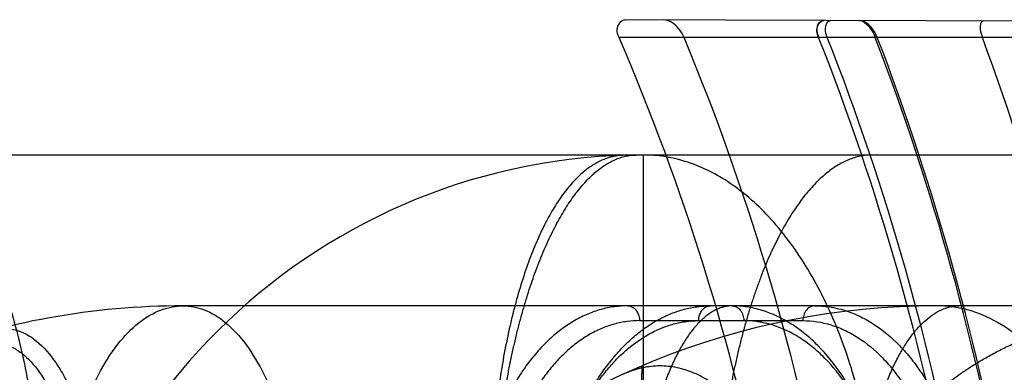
# Model space of a CAD drawing. Header units: millimetres. Extents: x 0 to 297, y 0 to 210.
# Tile 299 of 446: x 141.5504 to 141.7268, y 161.3287 to 161.3918. Entities that reach past the tile are written whole.
import ezdxf

# ---------------------------------------------------------------- set-up
doc = ezdxf.new("R2010")
doc.units = ezdxf.units.MM
doc.header["$LTSCALE"] = 16.335
doc.layers.add('INTFCLR_1', color=7, linetype='CONTINUOUS')
doc.layers.add('INTFCLR_144815', color=7, linetype='CONTINUOUS')

msp = doc.modelspace()

# ---------------------------------------------------------------- linework, layer by layer
at = {"layer": 'INTFCLR_1', "color": 9, "linetype": 'Continuous'}
for p, q in [((141.7909642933, 161.3913502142), (141.6589041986, 161.3918111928)), ((141.7919398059, 161.3886563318), (141.6577825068, 161.3886563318))]:
    msp.add_line(p, q, dxfattribs=at)
at = {"layer": 'INTFCLR_1', "color": 6, "linetype": 'Continuous'}
for centre, radius, start, end in [((141.274615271, 161.2235885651), 0.4172103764, 359.185294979, 23.3062919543), ((141.2725416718, 161.223588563), 0.4298331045, 359.2092219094, 22.5833847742), ((141.2746148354, 161.223588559), 0.4502590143, 359.2450980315, 21.5064681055), ((141.2744254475, 161.2235883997), 0.4518819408, 359.2478295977, 21.4254278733), ((141.2727289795, 161.2235884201), 0.4614598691, 359.2634397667, 20.9595063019), ((141.2725401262, 161.2235883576), 0.4619807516, 359.2642780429, 20.9347710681), ((141.2742369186, 161.2235884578), 0.4780136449, 359.2889439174, 20.2013567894)]:
    msp.add_arc(centre, radius, start, end, dxfattribs=at)
for points, knots in [([(141.6577825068, 161.3886563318), (141.6575913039, 161.3891001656), (141.6570894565, 161.3902669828), (141.6581435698, 161.3918138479), (141.6589041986, 161.3918111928)], [0, 0, 0, 0, 0.3885094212, 1, 1, 1, 1]), ([(141.6694158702, 161.3886563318), (141.6691749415, 161.3892355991), (141.6685823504, 161.3901748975), (141.6673763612, 161.3913092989), (141.6663674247, 161.3917851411), (141.6657896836, 161.3917871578)], [0, 0, 0, 0, 0.377498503, 0.6523636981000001, 1, 1, 1, 1]), ([(141.6945109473, 161.3916869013), (141.6940345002, 161.3916885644), (141.6928316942, 161.3907177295), (141.6932542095, 161.3893438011), (141.6935251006, 161.3886563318)], [0, 0, 0, 0, 0.3920220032, 1, 1, 1, 1]), ([(141.6935251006, 161.3886563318), (141.6933553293, 161.3890871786), (141.6929265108, 161.3901643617), (141.6938062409, 161.3916893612), (141.6945109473, 161.3916869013)], [0, 0, 0, 0, 0.3965482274, 1, 1, 1, 1]), ([(141.6950795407, 161.3886563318), (141.6948898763, 161.3891396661), (141.6944744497, 161.390103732), (141.6950778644, 161.3916849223), (141.6956722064, 161.3916828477)], [0, 0, 0, 0, 0.4662657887, 1, 1, 1, 1]), ([(141.7040245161, 161.3886563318), (141.7038113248, 161.3892136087), (141.7030784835, 161.3904947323), (141.7017330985, 161.3916616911), (141.7008222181, 161.3916648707)], [0, 0, 0, 0, 0.3957839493, 1, 1, 1, 1]), ([(141.7008288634, 161.3916648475), (141.7014260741, 161.3916627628), (141.7026655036, 161.3906222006), (141.7033621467, 161.3894225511), (141.70365565, 161.3886563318)], [0, 0, 0, 0, 0.421248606, 1, 1, 1, 1]), ([(141.7230312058, 161.3915873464), (141.7225025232, 161.3915891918), (141.7223624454, 161.3899219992), (141.7226739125, 161.3891226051), (141.7228454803, 161.3886563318)], [0, 0, 0, 0, 0.5155284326, 1, 1, 1, 1])]:
    msp.add_open_spline(points, degree=3, knots=knots, dxfattribs=at)
at = {"layer": 'INTFCLR_144815', "color": 9, "linetype": 'Continuous'}
for p, q in [((141.7925645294, 161.3675885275), (141.5271150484, 161.3675885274)), ((141.6621150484, 161.3675885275), (141.6621150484, 161.2993567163)), ((141.9280742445, 161.3405885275), (141.5797370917, 161.3405885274)), ((141.6614459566, 161.337935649), (141.6907051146, 161.337935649))]:
    msp.add_line(p, q, dxfattribs=at)
at = {"layer": 'INTFCLR_144815', "color": 6, "linetype": 'Continuous'}
msp.add_line((141.6618506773, 161.3297981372), (141.6593512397, 161.2055885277), dxfattribs=at)
at = {"layer": 'INTFCLR_144815', "color": 9, "linetype": 'Continuous'}
for centre, radius, end in [((141.6621150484, 161.2595885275), 0.108, 176.9999999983), ((141.5797370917, 161.2055885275), 0.135, 110.4462101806), ((141.7147370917, 161.2055885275), 0.135, 176.9999999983)]:
    msp.add_arc(centre, radius, 90.0000000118, end, dxfattribs=at)
for points, knots in [([(141.5271150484, 161.3675885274), (141.5287822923, 161.3675885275), (141.5325269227, 161.3666355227), (141.5376101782, 161.3626354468), (141.5423230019, 161.3561734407), (141.5465021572, 161.347395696), (141.5499458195, 161.3366986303), (141.5524958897, 161.3246927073), (141.5540883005, 161.3120982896), (141.5545455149, 161.3035797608), (141.5546302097, 161.2993567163)], [0, 0, 0, 0, 0.0639202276, 0.1425429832, 0.2433331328, 0.368165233, 0.5137645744, 0.6732389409, 0.8380607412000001, 1, 1, 1, 1]), ([(141.7042796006, 161.2993567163), (141.7041495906, 161.3035870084), (141.7034428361, 161.312154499), (141.7009816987, 161.3248070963), (141.6970291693, 161.3368862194), (141.6916699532, 161.3476636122), (141.685136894, 161.3565002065), (141.6777685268, 161.3629405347), (141.6699918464, 161.3667505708), (141.6646319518, 161.3675885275), (141.6621150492, 161.3675885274)], [0, 0, 0, 0, 0.1453757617, 0.2946538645, 0.4417901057, 0.5806221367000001, 0.7063563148, 0.8169234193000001, 0.9135464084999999, 1, 1, 1, 1]), ([(141.5577167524, 161.2979436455), (141.5577845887, 161.3005851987), (141.5581520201, 161.3059238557), (141.559431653, 161.3138131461), (141.5614842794, 161.3213402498), (141.564262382, 161.3280543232), (141.5676475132, 161.3335658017), (141.5714670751, 161.3376088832), (141.5749993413, 161.3397075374), (141.577455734, 161.3403831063), (141.5787720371, 161.3405597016), (141.5794179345, 161.3405885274), (141.5797370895, 161.3405885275)], [0, 0, 0, 0, 0.1530411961, 0.3094659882, 0.4621804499, 0.6039100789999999, 0.7289310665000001, 0.8347633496, 0.923165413, 0.9626138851, 0.9815155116, 1, 1, 1, 1]), ([(141.5797370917, 161.3405885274), (141.5810000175, 161.3405885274), (141.5837571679, 161.340033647), (141.587652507, 161.3375876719), (141.5912954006, 161.3335432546), (141.5945183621, 161.328035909), (141.5971665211, 161.3213274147), (141.5991234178, 161.3138056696), (141.6001440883, 161.3072124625), (141.6005519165, 161.302538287), (141.6006800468, 161.3002226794), (141.6007320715, 161.2989162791), (141.6007512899, 161.2982671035), (141.6007592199, 161.2979436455)], [0, 0, 0, 0, 0.0740509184, 0.1604989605, 0.2652864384, 0.3902467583, 0.5327638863, 0.6868796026, 0.8450570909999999, 0.9233402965, 0.9619201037, 0.981028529, 1, 1, 1, 1]), ([(141.6593479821, 161.3405885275), (141.6596707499, 161.3405885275), (141.6603605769, 161.3403683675), (141.661014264, 161.3396320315), (141.6613655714, 161.3387801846), (141.6614420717, 161.3382220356), (141.6614459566, 161.337935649)], [0, 0, 0, 0, 0.2610990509, 0.5502597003, 0.768309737, 1, 1, 1, 1]), ([(141.6720308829, 161.337935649), (141.6720346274, 161.3382116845), (141.6721048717, 161.3387467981), (141.6723965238, 161.3394798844), (141.672967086, 161.3402545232), (141.6736770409, 161.3405885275), (141.6741288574, 161.3405885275)], [0, 0, 0, 0, 0.224093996, 0.4331598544, 0.633235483, 1, 1, 1, 1]), ([(141.7068283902, 161.2979436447), (141.706698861, 161.3007649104), (141.7062570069, 161.3049664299), (141.7052976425, 161.3097745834), (141.7046289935, 161.3124525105), (141.7035365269, 161.3162911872), (141.7019341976, 161.3205759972), (141.6999014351, 161.3245794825), (141.6986539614, 161.3267069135), (141.6967789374, 161.3296196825), (141.6946437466, 161.3322845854), (141.6922466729, 161.3345790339), (141.6906714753, 161.3359308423), (141.6878844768, 161.3379456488), (141.6847970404, 161.3394144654), (141.6820761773, 161.3401427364), (141.6802866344, 161.3404841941), (141.6789249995, 161.3405885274), (141.6780222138, 161.3405885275)], [0, 0, 0, 0, 0.1509213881, 0.2250374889, 0.2618772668, 0.2983843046, 0.4383152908, 0.5053450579, 0.538117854, 0.5700538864, 0.690481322, 0.7191733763, 0.7473256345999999, 0.8013345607, 0.9027109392, 0.9273849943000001, 0.9517570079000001, 1, 1, 1, 1]), ([(141.6780222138, 161.3405885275), (141.6782845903, 161.3405885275), (141.6788601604, 161.3404427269), (141.6795634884, 161.3398266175), (141.6800110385, 161.3389383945), (141.6801156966, 161.3382667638), (141.6801201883, 161.337935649)], [0, 0, 0, 0, 0.212010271, 0.4595230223, 0.7324219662, 1, 1, 1, 1]), ([(141.6928030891, 161.3405885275), (141.6925407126, 161.3405885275), (141.6919651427, 161.3404427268), (141.6912618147, 161.3398266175), (141.6908142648, 161.3389383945), (141.6907096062, 161.3382667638), (141.6907051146, 161.337935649)], [0, 0, 0, 0, 0.2120102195, 0.45952298, 0.7324219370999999, 1, 1, 1, 1]), ([(141.6928030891, 161.3405885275), (141.6946007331, 161.3405885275), (141.6973448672, 161.3401633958), (141.7003368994, 161.3390017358), (141.7020256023, 161.3381423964), (141.7046064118, 161.3366069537), (141.7074080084, 161.3342539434), (141.7098423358, 161.33146411), (141.7111929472, 161.3296721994), (141.713207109, 161.3267242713), (141.7149187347, 161.3234885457), (141.7163476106, 161.3200627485), (141.7172637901, 161.3176155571), (141.7186753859, 161.3131230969), (141.7196397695, 161.3084453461), (141.7201653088, 161.3043322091), (141.7204381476, 161.3015041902), (141.7205457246, 161.2993699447), (141.7205747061, 161.2979436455)], [0, 0, 0, 0, 0.0967726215, 0.1466634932, 0.1724126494, 0.1986879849, 0.3082506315, 0.3671893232, 0.3978419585, 0.428988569, 0.5593572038, 0.5937401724, 0.6288229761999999, 0.6999849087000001, 0.8470743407, 0.8850523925, 0.9232021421, 1, 1, 1, 1]), ([(141.7450280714, 161.2979436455), (141.7449345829, 161.3005901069), (141.7444243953, 161.305961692), (141.7426483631, 161.3138881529), (141.7397933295, 161.3214576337), (141.7359200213, 161.3282087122), (141.7311992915, 161.3337320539), (141.7258974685, 161.3377337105), (141.721151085, 161.3397319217), (141.7178621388, 161.3403845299), (141.7160620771, 161.3405598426), (141.7151759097, 161.3405885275), (141.7147370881, 161.3405885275)], [0, 0, 0, 0, 0.1386504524, 0.2817150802, 0.4241078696, 0.5606356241, 0.6872225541, 0.8019503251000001, 0.9053638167, 0.9536163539, 0.9770240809, 1, 1, 1, 1]), ([(141.6614459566, 161.337935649), (141.6606975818, 161.3379356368), (141.659191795, 161.3378345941), (141.656957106, 161.3373795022), (141.6547595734, 161.3366240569), (141.652616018, 161.3355765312), (141.6505426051, 161.3342446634), (141.6485540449, 161.3326387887), (141.6466630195, 161.3307712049), (141.6448825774, 161.328654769), (141.6432241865, 161.3263050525), (141.6417005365, 161.3237383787), (141.640321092, 161.3209737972), (141.6390959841, 161.318030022), (141.6380330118, 161.3149271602), (141.6371403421, 161.3116867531), (141.6364242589, 161.3083332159), (141.6358892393, 161.3048921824), (141.6355399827, 161.3013885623), (141.6354323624, 161.2990322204), (141.6354095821, 161.2978494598)], [0, 0, 0, 0, 0.0428598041, 0.0861260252, 0.1302454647, 0.1755806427, 0.2224378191, 0.2710811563, 0.3217017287, 0.3744176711, 0.4292701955, 0.4862291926, 0.5451979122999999, 0.6060681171, 0.6687039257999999, 0.732915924, 0.7984459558, 0.8649858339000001, 0.9322501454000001, 1, 1, 1, 1]), ([(141.6449069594, 161.2978494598), (141.6449619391, 161.2990346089), (141.6451340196, 161.3013957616), (141.6455793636, 161.30490342), (141.6462089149, 161.3083469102), (141.6470169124, 161.3117007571), (141.6479980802, 161.3149400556), (141.6491456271, 161.3180417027), (141.6504511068, 161.3209847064), (141.6519061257, 161.3237486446), (141.6534998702, 161.3263143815), (141.6552221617, 161.3286627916), (141.6570598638, 161.3307778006), (141.65900135, 161.332644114), (141.6610334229, 161.3342489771), (141.6631428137, 161.3355797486), (141.6653136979, 161.3366259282), (141.6675292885, 161.3373800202), (141.6697731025, 161.3378343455), (141.6712821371, 161.337935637), (141.6720308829, 161.337935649)], [0, 0, 0, 0, 0.0673777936, 0.1343722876, 0.200708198, 0.266075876, 0.330185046, 0.3928123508, 0.4537711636, 0.5128970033, 0.5700590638, 0.6251471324, 0.6781122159, 0.7289825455, 0.7778651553, 0.8249141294, 0.8703389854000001, 0.9144084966, 0.9574782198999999, 1, 1, 1, 1]), ([(141.7072561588, 161.2978494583), (141.707132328, 161.3005015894), (141.7067137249, 161.304451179), (141.7058073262, 161.3089705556), (141.7051763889, 161.3114877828), (141.7041457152, 161.315096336), (141.7026353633, 161.3191243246), (141.70071966, 161.3228871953), (141.6995442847, 161.3248869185), (141.6977777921, 161.3276252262), (141.6957665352, 161.3301301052), (141.693509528, 161.3322867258), (141.6920263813, 161.3335574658), (141.6894022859, 161.3354514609), (141.6864960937, 161.3368318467), (141.6839353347, 161.3375167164), (141.6822511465, 161.3378376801), (141.6809697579, 161.3379356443), (141.6801201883, 161.337935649)], [0, 0, 0, 0, 0.1508433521, 0.2249273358, 0.2617537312, 0.2982487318, 0.4381452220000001, 0.5051692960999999, 0.5379420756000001, 0.5698801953, 0.6903298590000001, 0.719030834, 0.7471927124, 0.801223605, 0.9026576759, 0.9273466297, 0.9517322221, 1, 1, 1, 1]), ([(141.6907051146, 161.337935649), (141.6923929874, 161.337935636), (141.6949696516, 161.3375362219), (141.6977782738, 161.3364437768), (141.6993634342, 161.3356361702), (141.7017860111, 161.3341927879), (141.7044153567, 161.331980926), (141.7066989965, 161.3293585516), (141.7079659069, 161.3276742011), (141.7098554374, 161.3249030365), (141.7114601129, 161.3218613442), (141.7127993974, 161.3186413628), (141.7136581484, 161.3163409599), (141.7149808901, 161.3121178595), (141.7158828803, 161.3077208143), (141.716373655, 161.3038546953), (141.7166279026, 161.3011963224), (141.7167273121, 161.2991901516), (141.716753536, 161.2978494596)], [0, 0, 0, 0, 0.0967196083, 0.1465814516, 0.1723154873, 0.1985769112, 0.3080980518, 0.3670223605, 0.3976698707, 0.4288128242, 0.5591855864, 0.5935743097, 0.628665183, 0.699848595, 0.8469952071, 0.8849909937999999, 0.923160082, 1, 1, 1, 1]), ([(141.5459077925, 161.3362812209), (141.5471381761, 161.3365997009), (141.5491972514, 161.3365868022), (141.5513441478, 161.3356949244), (141.5525576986, 161.3349581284), (141.554529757, 161.3334766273), (141.5562317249, 161.3314560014), (141.5577181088, 161.3291652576), (141.5587749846, 161.3273389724), (141.5600071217, 161.3248203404), (141.5610850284, 161.322111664), (141.5618860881, 161.31977999), (141.5630755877, 161.3159370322), (141.5640069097, 161.3119158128), (141.5647294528, 161.3077693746), (141.5651737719, 161.3048360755), (141.5658012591, 161.2995577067), (141.5660691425, 161.2949855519), (141.5661374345, 161.291913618)], [0, 0, 0, 0, 0.0715343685, 0.1095653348, 0.1299825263, 0.1513156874, 0.2482079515, 0.2760557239, 0.30514592, 0.3668895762, 0.4336871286, 0.4690921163, 0.5056384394, 0.6600890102, 0.7008801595, 0.742547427, 0.8270538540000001, 1, 1, 1, 1]), ([(141.5441181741, 161.3337144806), (141.5452705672, 161.334012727), (141.5471989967, 161.3340008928), (141.5492045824, 161.3331571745), (141.5503344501, 161.332461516), (141.5521695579, 161.3310626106), (141.5537453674, 161.3291561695), (141.5551147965, 161.3269969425), (141.5560872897, 161.3252737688), (141.5572161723, 161.3228971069), (141.5581984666, 161.3203424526), (141.5589240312, 161.3181428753), (141.5599975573, 161.3145141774), (141.56082231, 161.3107181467), (141.5614478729, 161.3068052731), (141.5618269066, 161.304034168), (141.5623448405, 161.29904314), (141.5625278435, 161.2947222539), (141.5625438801, 161.2918194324)], [0, 0, 0, 0, 0.0712750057, 0.1090843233, 0.1293826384, 0.1505957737, 0.2470602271, 0.2748170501, 0.3038273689, 0.3654517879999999, 0.4321757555, 0.4675691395, 0.5041169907, 0.6587355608, 0.6996159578, 0.7413933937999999, 0.8261857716, 1, 1, 1, 1]), ([(141.692055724, 161.2830826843), (141.6919324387, 161.2864950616), (141.6914802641, 161.2915796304), (141.6904415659, 161.2974137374), (141.6897049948, 161.3006618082), (141.6884971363, 161.3052833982), (141.6866945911, 161.3104271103), (141.6840113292, 161.3158108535), (141.6817907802, 161.3193859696), (141.6793454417, 161.322516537), (141.6771030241, 161.3247534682), (141.6752138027, 161.3262635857), (141.6733334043, 161.3275375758), (141.6708945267, 161.3287859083), (141.6683127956, 161.3295394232), (141.6662382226, 161.3298070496), (141.6641714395, 161.3298580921), (141.661562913, 161.3295070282), (141.6595690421, 161.3288063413), (141.6585971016, 161.3283619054)], [0, 0, 0, 0, 0.1568630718, 0.2338628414, 0.272099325, 0.3098286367, 0.4533177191, 0.5213139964, 0.5858671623, 0.6463187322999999, 0.7034258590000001, 0.7308915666, 0.7573216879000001, 0.8076814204, 0.8560835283, 0.8799955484, 0.9036176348, 0.9509035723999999, 1, 1, 1, 1])]:
    msp.add_open_spline(points, degree=3, knots=knots, dxfattribs=at)
at = {"layer": 'INTFCLR_144815', "color": 6, "linetype": 'Continuous'}
for points, knots in [([(141.6583723, 161.3675234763), (141.6579776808, 161.3675097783), (141.6571839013, 161.3674306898), (141.6559519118, 161.3671479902), (141.6546163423, 161.3666547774), (141.6531222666, 161.3658600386), (141.6514852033, 161.3646782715), (141.6497564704, 161.3630546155), (141.6480159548, 161.360990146), (141.6463214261, 161.3585207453), (141.6446937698, 161.35566886), (141.6431486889, 161.3524420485), (141.6416800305, 161.3488131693), (141.6403274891, 161.3448580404), (141.6390701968, 161.3404929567), (141.6379461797, 161.3358159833), (141.6369594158, 161.3308032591), (141.636135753, 161.3255808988), (141.6354753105, 161.3201471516), (141.6349822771, 161.3145218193), (141.6346727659, 161.3088492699), (141.6345397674, 161.3033466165), (141.6345589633, 161.2982635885), (141.6346521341, 161.2950490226), (141.6347122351, 161.2935379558)], [0, 0, 0, 0, 0.0143717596, 0.0289408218, 0.0458976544, 0.066039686, 0.09034599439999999, 0.1191655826, 0.1521424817, 0.188435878, 0.2280250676, 0.2715431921, 0.3185552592, 0.3704357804, 0.4236127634, 0.4838365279, 0.5454551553, 0.6095167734, 0.6762233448, 0.7446455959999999, 0.8150114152, 0.8829607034, 0.9449576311, 1, 1, 1, 1]), ([(141.635009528, 161.2993567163), (141.63502612, 161.3002066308), (141.6350705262, 161.3019046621), (141.6351708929, 161.3044473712), (141.6353049, 161.3069812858), (141.6354724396, 161.3095035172), (141.6356733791, 161.3120112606), (141.6359076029, 161.3145017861), (141.6361749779, 161.3169723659), (141.636475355, 161.3194201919), (141.6368085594, 161.3218424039), (141.6371743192, 161.3242361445), (141.6375723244, 161.3265984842), (141.6380022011, 161.3289263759), (141.6384635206, 161.3312166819), (141.6389558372, 161.333466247), (141.6394786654, 161.3356719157), (141.6400315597, 161.3378304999), (141.6406140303, 161.3399387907), (141.6412253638, 161.3419936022), (141.6418647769, 161.3439916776), (141.6425314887, 161.3459296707), (141.6432246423, 161.3478042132), (141.643943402, 161.3496119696), (141.6446868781, 161.3513496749), (141.6454538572, 161.353014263), (141.6462431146, 161.354602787), (141.6470537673, 161.3561122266), (141.6478848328, 161.3575395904), (141.6487348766, 161.3588821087), (141.6496024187, 161.3601370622), (141.6504859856, 161.3613019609), (141.6513843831, 161.3623743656), (141.6522964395, 161.3633519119), (141.6532206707, 161.3642324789), (141.6541551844, 161.365014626), (141.6550986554, 161.3656965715), (141.656049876, 161.366276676), (141.6570074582, 161.3667532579), (141.6579695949, 161.367125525), (141.6589346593, 161.3673922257), (141.6599009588, 161.3675527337), (141.6605470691, 161.3675885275), (141.6608678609, 161.3675885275)], [0, 0, 0, 0, 0.0329946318, 0.0659271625, 0.09876607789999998, 0.131479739, 0.1640371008, 0.1964098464, 0.2285697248, 0.2604862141, 0.292128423, 0.3234667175, 0.3544709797, 0.3851081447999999, 0.415344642, 0.4451475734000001, 0.4744843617, 0.5033225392, 0.5316300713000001, 0.5593753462, 0.5865267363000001, 0.6130510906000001, 0.6389163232, 0.664092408, 0.6885515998, 0.7122684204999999, 0.7352201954, 0.7573884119, 0.7787577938, 0.7993142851, 0.8190481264, 0.8379555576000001, 0.8560429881, 0.8733247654, 0.8898204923, 0.9055598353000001, 0.9205886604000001, 0.9349628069, 0.948755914, 0.9620496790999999, 0.9749434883, 0.9875488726, 1, 1, 1, 1]), ([(141.7030652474, 161.3675885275), (141.7027160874, 161.3675885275), (141.7020135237, 161.3675524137), (141.7009623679, 161.3673903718), (141.6999124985, 161.3671210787), (141.698865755, 161.366745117), (141.6978240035, 161.3662637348), (141.696789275, 161.3656777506), (141.6957631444, 161.3649889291), (141.6947470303, 161.3641990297), (141.6937425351, 161.3633099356), (141.6927516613, 161.3623232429), (141.691776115, 161.361241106), (141.6908170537, 161.3600661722), (141.6898759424, 161.3588009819), (141.6889544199, 161.3574482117), (141.6880540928, 161.3560107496), (141.6871764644, 161.3544915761), (141.6863225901, 161.3528938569), (141.6854934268, 161.3512207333), (141.6846902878, 161.3494752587), (141.683914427, 161.3476606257), (141.68316674, 161.3457802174), (141.6824480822, 161.3438374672), (141.6817593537, 161.341835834), (141.681101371, 161.3397787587), (141.6804749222, 161.3376695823), (141.6798807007, 161.3355115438), (141.6793191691, 161.3333078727), (141.6787907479, 161.3310617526), (141.6782959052, 161.3287763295), (141.6778350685, 161.3264547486), (141.6774086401, 161.3241001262), (141.6770169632, 161.3217154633), (141.6766603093, 161.3193036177), (141.6763389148, 161.316867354), (141.6760529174, 161.3144094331), (141.6758024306, 161.3119325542), (141.675587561, 161.3094393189), (141.6754084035, 161.3069323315), (141.6752650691, 161.304414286), (141.6751576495, 161.3018879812), (141.6751100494, 161.3002010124), (141.6750922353, 161.2993567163)], [0, 0, 0, 0, 0.0133489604, 0.0268402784, 0.0405977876, 0.05472201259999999, 0.0693037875, 0.084419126, 0.1001371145, 0.1165123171, 0.1335878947, 0.1513912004, 0.1699454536, 0.1892651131, 0.2093544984, 0.2302115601, 0.2518269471, 0.2741858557, 0.297274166, 0.3210748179, 0.3455657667, 0.3707222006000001, 0.3965176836, 0.4229235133, 0.4499084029, 0.4774400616, 0.5054878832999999, 0.534021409, 0.5630105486, 0.5924249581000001, 0.6222338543, 0.6524061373, 0.682910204, 0.7137151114, 0.7447932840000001, 0.7761178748, 0.8076607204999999, 0.8393940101, 0.8712925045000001, 0.9033310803, 0.9354813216, 0.9677139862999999, 1, 1, 1, 1]), ([(141.6593479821, 161.3405885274), (141.6585458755, 161.3405885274), (141.6569254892, 161.3404784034), (141.6545146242, 161.3399812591), (141.6521335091, 161.3391507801), (141.6498193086, 161.3379987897), (141.6475969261, 161.336544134), (141.6454781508, 161.3348036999), (141.6434669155, 161.3327848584), (141.6415740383, 161.3304988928), (141.6398194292, 161.3279718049), (141.6382144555, 161.3252253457), (141.6367664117, 161.3222778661), (141.6354803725, 161.3191409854), (141.6343686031, 161.315844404), (141.63344054, 161.3124221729), (141.6327018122, 161.3089112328), (141.6321506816, 161.3053245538), (141.6317863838, 161.3016626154), (141.6316717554, 161.2991919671), (141.6316466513, 161.2979436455)], [0, 0, 0, 0, 0.0431874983, 0.08713214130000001, 0.1321594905, 0.1785830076, 0.2259721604, 0.2748704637, 0.3259542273, 0.379173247, 0.4344648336, 0.4914179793, 0.5502886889, 0.6111392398, 0.673828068, 0.7374864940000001, 0.8019461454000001, 0.8669042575, 0.9327735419, 1, 1, 1, 1]), ([(141.6452766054, 161.2979436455), (141.6453346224, 161.299216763), (141.6455188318, 161.3017623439), (141.646000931, 161.3055526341), (141.6466887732, 161.3092878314), (141.6475735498, 161.3129131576), (141.6486419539, 161.3163892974), (141.6498817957, 161.3196934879), (141.6512899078, 161.3228231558), (141.6528583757, 161.3257592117), (141.6545706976, 161.3284722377), (141.6564096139, 161.3309408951), (141.6583645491, 161.3331552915), (141.6604295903, 161.3351089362), (141.6625873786, 161.3367837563), (141.6648169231, 161.3381647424), (141.6670922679, 161.339241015), (141.6694044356, 161.3400134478), (141.6717522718, 161.3404827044), (141.6733369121, 161.3405885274), (141.6741288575, 161.3405885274)], [0, 0, 0, 0, 0.0680237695, 0.1361494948, 0.2038405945, 0.2706352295, 0.3352200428, 0.3978322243, 0.4588843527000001, 0.5182649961, 0.5753595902, 0.6299643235, 0.6823959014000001, 0.7328282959, 0.7814756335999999, 0.8279391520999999, 0.872533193, 0.9155238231, 0.9577295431, 1, 1, 1, 1]), ([(141.6780721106, 161.3405885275), (141.6778301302, 161.3405885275), (141.6773423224, 161.3405592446), (141.6766137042, 161.3404282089), (141.6758873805, 161.3402105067), (141.6751652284, 161.3399070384), (141.6744487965, 161.33951894), (141.6737395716, 161.3390475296), (141.673038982, 161.3384943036), (141.6723484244, 161.3378609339), (141.6716692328, 161.3371492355), (141.6710027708, 161.3363612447), (141.6703502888, 161.3354990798), (141.669713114, 161.3345651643), (141.6690923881, 161.3335618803), (141.6684893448, 161.3324919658), (141.6679050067, 161.3313580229), (141.6673404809, 161.3301630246), (141.6667966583, 161.3289097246), (141.6662744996, 161.3276012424), (141.6657747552, 161.3262404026), (141.6652982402, 161.3248304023), (141.6648455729, 161.3233740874), (141.664417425, 161.3218746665), (141.6640142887, 161.3203349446), (141.663636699, 161.318758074), (141.6632850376, 161.3171467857), (141.6629597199, 161.3155041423), (141.6626610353, 161.313832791), (141.6623892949, 161.3121356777), (141.6621447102, 161.3104153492), (141.6619275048, 161.3086746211), (141.6617378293, 161.3069159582), (141.6615758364, 161.3051420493), (141.661441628, 161.3033552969), (141.6613352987, 161.3015582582), (141.661256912, 161.2997533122), (141.6612233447, 161.2985474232), (141.6612112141, 161.2979436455)], [0, 0, 0, 0, 0.0148978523, 0.0300027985, 0.04548126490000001, 0.0614848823, 0.0781450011, 0.09557095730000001, 0.1138506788, 0.1330491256, 0.1532134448, 0.1743780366, 0.1965535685, 0.2197514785, 0.2439577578, 0.2691662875, 0.2953456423, 0.3224778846, 0.3505194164, 0.3794443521, 0.4092019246, 0.4397614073, 0.4710664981, 0.5030844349, 0.5357567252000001, 0.5690493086, 0.6029040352, 0.6372863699, 0.6721388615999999, 0.7074273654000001, 0.7430967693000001, 0.7791129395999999, 0.8154235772, 0.8519941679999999, 0.8887756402, 0.9257325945, 0.9628201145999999, 1, 1, 1, 1]), ([(141.7005461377, 161.2979436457), (141.7005565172, 161.2984252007), (141.7005993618, 161.2993883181), (141.700729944, 161.3008302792), (141.7009271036, 161.302269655), (141.7011914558, 161.3037070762), (141.701523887, 161.3051429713), (141.7019255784, 161.3065777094), (141.7023979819, 161.3080115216), (141.7029428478, 161.3094445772), (141.7035621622, 161.3108767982), (141.70425818, 161.3123079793), (141.7050332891, 161.3137375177), (141.7058901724, 161.3151647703), (141.7068315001, 161.3165885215), (141.7078602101, 161.3180075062), (141.7089790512, 161.3194197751), (141.7101910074, 161.3208233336), (141.7114986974, 161.3222154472), (141.7129048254, 161.3235932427), (141.7144115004, 161.3249530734), (141.7160207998, 161.3262911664), (141.7177340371, 161.3276030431), (141.719552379, 161.3288841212), (141.7214759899, 161.3301291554), (141.723504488, 161.3313326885), (141.7256363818, 161.3324888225), (141.727869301, 161.3335914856), (141.7301996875, 161.3346344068), (141.7326230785, 161.3356113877), (141.7351340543, 161.3365163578), (141.737726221, 161.3373434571), (141.7403920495, 161.3380871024), (141.7431231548, 161.3387421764), (141.7459103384, 161.3393041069), (141.7487438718, 161.3397689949), (141.7516134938, 161.3401336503), (141.7545087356, 161.3403956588), (141.7574188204, 161.3405533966), (141.7593631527, 161.3405885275), (141.7603352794, 161.3405885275)], [0, 0, 0, 0, 0.0178885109, 0.0357895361, 0.0537538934, 0.071825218, 0.09005003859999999, 0.1084728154, 0.1271396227, 0.1460967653, 0.165392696, 0.1850712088, 0.205181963, 0.2257665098, 0.2468772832, 0.2685505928, 0.2908375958, 0.3137719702, 0.3374005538, 0.3617514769, 0.3868638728, 0.4127558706, 0.4394590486, 0.4669814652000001, 0.4953422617, 0.524536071, 0.5545574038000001, 0.5853892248, 0.6170018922, 0.6493543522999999, 0.6824069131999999, 0.7161052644, 0.7503830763, 0.7851693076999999, 0.8203888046, 0.8559551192, 0.8917867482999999, 0.9277966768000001, 0.9638964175, 1, 1, 1, 1]), ([(141.7005461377, 161.2979436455), (141.7005709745, 161.2990959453), (141.7006564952, 161.3013909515), (141.7008944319, 161.3048068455), (141.7012394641, 161.3081714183), (141.7016903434, 161.3114714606), (141.7022478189, 161.3146940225), (141.7029085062, 161.3178195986), (141.7036707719, 161.3208251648), (141.7045303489, 161.3236911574), (141.7054823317, 161.3263955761), (141.7065218, 161.3289153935), (141.7076342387, 161.3312217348), (141.708777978, 161.3332342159), (141.7099526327, 161.3349939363), (141.7111814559, 161.3365446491), (141.7125288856, 161.3379278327), (141.713971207, 161.3390746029), (141.7154817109, 161.339930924), (141.7170431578, 161.3404652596), (141.7181187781, 161.3405885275), (141.7186447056, 161.3405885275)], [0, 0, 0, 0, 0.0699663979, 0.1393866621, 0.2078286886, 0.2752458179, 0.3415361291, 0.4063159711, 0.469128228, 0.529710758, 0.587891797, 0.6431012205, 0.6950963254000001, 0.7432321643, 0.7834982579, 0.8234228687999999, 0.8631767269, 0.900463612, 0.9349125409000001, 0.9680736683, 1, 1, 1, 1])]:
    msp.add_open_spline(points, degree=3, knots=knots, dxfattribs=at)

doc.saveas('drawing.dxf')
